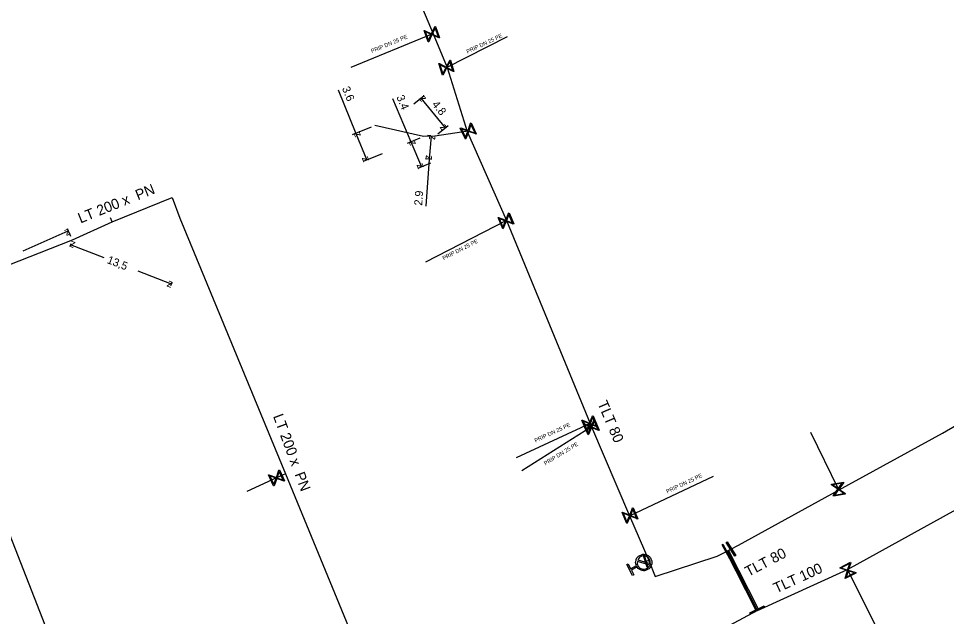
# Model space of a CAD drawing. Extents: x -643842 to -636370, y -1119190 to -1110210.
# Drawn here: x -641372.7 to -641256.8, y -1114041.3 to -1113966.6 of the extents above; entities that cross this region are included whole.
import ezdxf

# ---------------------------------------------------------------- set-up
doc = ezdxf.new("R2010")
doc.units = 0
for name, color, linetype in [('22', 7, 'Continuous'), ('Default', 7, 'Continuous'), ('Level 10', 7, 'Continuous'), ('Level 16', 7, 'Continuous'), ('Level 20', 7, 'Continuous'), ('Level 21', 7, 'Continuous'), ('Level 23', 7, 'Continuous'), ('Level 29', 7, 'Continuous'), ('Level 30', 7, 'Continuous'), ('Level 33', 7, 'Continuous')]:
    doc.layers.add(name, color=color, linetype=linetype)

msp = doc.modelspace()

# ---------------------------------------------------------------- linework, layer by layer
at = {"layer": 'Default'}
for points in [[(-641295.56, -1114034.93), (-641295.71, -1114034.6), (-641295.6, -1114034.25), (-641295.48, -1114033.86), (-641295.11, -1114033.66), (-641294.75, -1114033.46), (-641294.35, -1114033.58), (-641293.96, -1114033.7), (-641293.76, -1114034.07), (-641293.56, -1114034.43), (-641293.68, -1114034.82), (-641293.8, -1114035.22), (-641294.16, -1114035.42), (-641294.53, -1114035.62), (-641294.92, -1114035.5), (-641295.28, -1114035.4), (-641295.47, -1114035.1)], [(-641295.44, -1114034.4), (-641295.5, -1114034.67), (-641295.36, -1114034.93), (-641295.19, -1114035.23), (-641294.87, -1114035.32), (-641294.55, -1114035.42), (-641294.25, -1114035.26), (-641294, -1114035.12), (-641293.89, -1114034.86)], [(-641293.84, -1114034.68), (-641293.79, -1114034.41), (-641293.93, -1114034.16), (-641294.09, -1114033.86), (-641294.41, -1114033.76), (-641294.73, -1114033.67), (-641295.03, -1114033.83), (-641295.28, -1114033.97), (-641295.39, -1114034.22)]]:
    msp.add_open_spline(points, degree=3, dxfattribs=at)
at = {"layer": 'Level 10'}
for points in [[(-641332.83, -1113975.52), (-641330.6, -1113980.96)], [(-641323.37, -1113977.27), (-641322.09, -1113976.23)], [(-641322.48, -1113976.55), (-641319.46, -1113980.28)], [(-641326.02, -1113976.6), (-641323.73, -1113982.01)], [(-641320.35, -1113981), (-641319.07, -1113979.96)], [(-641328.69, -1113980.18), (-641331.07, -1113981.15)], [(-641330.6, -1113980.96), (-641329.24, -1113984.29)], [(-641322.63, -1113981.54), (-641324.19, -1113982.21)], [(-641323.73, -1113982.01), (-641322.41, -1113985.14)], [(-641321.24, -1113981.27), (-641321.67, -1113981.24)], [(-641321.39, -1113984.17), (-641321.17, -1113981.28)], [(-641327.33, -1113983.51), (-641329.71, -1113984.48)], [(-641321.46, -1113984.17), (-641321.89, -1113984.13)], [(-641321.83, -1113990.03), (-641321.39, -1113984.17)], [(-641321.3, -1113984.67), (-641322.87, -1113985.34)], [(-641372.15, -1113995.61), (-641366.53, -1113993.12)], [(-641366.22, -1113993.82), (-641366.63, -1113992.89)], [(-641366.2, -1113994.74), (-641366.33, -1113995.09)], [(-641362.05, -1113996.49), (-641366.24, -1113994.86)], [(-641357.85, -1113998.12), (-641353.66, -1113999.75)], [(-641353.61, -1113999.63), (-641353.75, -1113999.98)]]:
    msp.add_lwpolyline(points, dxfattribs=at)
at = {"layer": 'Level 16'}
for points in [[(-641320.67, -1113967.61), (-641320.16, -1113969.02), (-641320.22, -1113969.04), (-641320.34, -1113968.98), (-641321.1, -1113968.63), (-641321.51, -1113969.51), (-641321.57, -1113969.53), (-641322.08, -1113968.12), (-641322.02, -1113968.1), (-641321.14, -1113968.51), (-641320.78, -1113967.75), (-641320.73, -1113967.63), (-641320.67, -1113967.61)], [(-641321.53, -1113969.36), (-641321.18, -1113968.59), (-641321.94, -1113968.24), (-641321.53, -1113969.36)], [(-641320.7, -1113967.79), (-641321.06, -1113968.55), (-641320.3, -1113968.9), (-641320.7, -1113967.79)], [(-641318.8, -1113971.8), (-641318.35, -1113973.23), (-641318.41, -1113973.25), (-641318.52, -1113973.18), (-641319.27, -1113972.8), (-641319.71, -1113973.66), (-641319.78, -1113973.68), (-641320.23, -1113972.25), (-641320.17, -1113972.23), (-641319.31, -1113972.68), (-641318.92, -1113971.93), (-641318.87, -1113971.82), (-641318.8, -1113971.8)], [(-641319.73, -1113973.51), (-641319.35, -1113972.76), (-641320.1, -1113972.38), (-641319.73, -1113973.51)], [(-641318.85, -1113971.98), (-641319.23, -1113972.72), (-641318.48, -1113973.1), (-641318.85, -1113971.98)], [(-641316.21, -1113979.66), (-641315.56, -1113981.01), (-641315.62, -1113981.04), (-641315.74, -1113980.99), (-641316.53, -1113980.72), (-641316.85, -1113981.63), (-641316.91, -1113981.66), (-641317.56, -1113980.31), (-641317.5, -1113980.28), (-641316.59, -1113980.6), (-641316.31, -1113979.81), (-641316.27, -1113979.69), (-641316.21, -1113979.66)], [(-641316.23, -1113979.84), (-641316.5, -1113980.63), (-641315.71, -1113980.91), (-641316.23, -1113979.84)], [(-641316.89, -1113981.48), (-641316.61, -1113980.69), (-641317.41, -1113980.41), (-641316.89, -1113981.48)], [(-641311.47, -1113990.89), (-641310.88, -1113992.26), (-641310.94, -1113992.29), (-641311.05, -1113992.24), (-641311.83, -1113991.93), (-641312.19, -1113992.83), (-641312.25, -1113992.86), (-641312.84, -1113991.48), (-641312.78, -1113991.45), (-641311.88, -1113991.81), (-641311.57, -1113991.03), (-641311.53, -1113990.91), (-641311.47, -1113990.89)], [(-641312.23, -1113992.68), (-641311.92, -1113991.9), (-641312.7, -1113991.58), (-641312.23, -1113992.68)], [(-641311.49, -1113991.07), (-641311.8, -1113991.85), (-641311.02, -1113992.16), (-641311.49, -1113991.07)], [(-641300.97, -1114016.21), (-641300.4, -1114017.6), (-641300.46, -1114017.62), (-641300.58, -1114017.57), (-641301.35, -1114017.25), (-641301.73, -1114018.14), (-641301.79, -1114018.17), (-641302.36, -1114016.78), (-641302.3, -1114016.76), (-641301.4, -1114017.13), (-641301.08, -1114016.36), (-641301.03, -1114016.24), (-641300.97, -1114016.21)], [(-641301.76, -1114017.99), (-641301.44, -1114017.21), (-641302.21, -1114016.89), (-641301.76, -1114017.99)], [(-641300.78, -1114016.64), (-641300.21, -1114018.03), (-641300.27, -1114018.06), (-641300.39, -1114018), (-641301.16, -1114017.68), (-641301.54, -1114018.57), (-641301.6, -1114018.6), (-641302.17, -1114017.21), (-641302.11, -1114017.18), (-641301.21, -1114017.56), (-641300.89, -1114016.79), (-641300.84, -1114016.67), (-641300.78, -1114016.64)], [(-641301, -1114016.39), (-641301.32, -1114017.17), (-641300.55, -1114017.49), (-641301, -1114016.39)], [(-641300.81, -1114016.82), (-641301.13, -1114017.6), (-641300.36, -1114017.92), (-641300.81, -1114016.82)], [(-641301.57, -1114018.42), (-641301.25, -1114017.64), (-641302.02, -1114017.32), (-641301.57, -1114018.42)], [(-641340.15, -1114022.98), (-641339.52, -1114024.35), (-641339.58, -1114024.37), (-641339.7, -1114024.33), (-641340.49, -1114024.04), (-641340.83, -1114024.95), (-641340.89, -1114024.97), (-641341.51, -1114023.61), (-641341.46, -1114023.59), (-641340.54, -1114023.92), (-641340.25, -1114023.13), (-641340.21, -1114023.01), (-641340.15, -1114022.98)], [(-641340.87, -1114024.8), (-641340.57, -1114024.01), (-641341.36, -1114023.72), (-641340.87, -1114024.8)], [(-641340.17, -1114023.17), (-641340.46, -1114023.95), (-641339.68, -1114024.24), (-641340.17, -1114023.17)], [(-641269.47, -1114026), (-641270.95, -1114026.24), (-641270.96, -1114026.18), (-641270.88, -1114026.08), (-641270.39, -1114025.39), (-641271.18, -1114024.83), (-641271.19, -1114024.76), (-641269.71, -1114024.52), (-641269.7, -1114024.58), (-641270.27, -1114025.37), (-641269.58, -1114025.86), (-641269.48, -1114025.93), (-641269.47, -1114026)], [(-641271.03, -1114024.83), (-641270.34, -1114025.32), (-641269.85, -1114024.64), (-641271.03, -1114024.83)], [(-641269.64, -1114025.93), (-641270.32, -1114025.44), (-641270.81, -1114026.13), (-641269.64, -1114025.93)], [(-641295.98, -1114027.71), (-641295.39, -1114029.08), (-641295.45, -1114029.11), (-641295.56, -1114029.06), (-641296.34, -1114028.75), (-641296.7, -1114029.65), (-641296.76, -1114029.68), (-641297.35, -1114028.3), (-641297.29, -1114028.27), (-641296.39, -1114028.63), (-641296.08, -1114027.85), (-641296.04, -1114027.73), (-641295.98, -1114027.71)], [(-641296.74, -1114029.5), (-641296.43, -1114028.72), (-641297.21, -1114028.4), (-641296.74, -1114029.5)], [(-641296, -1114027.89), (-641296.31, -1114028.67), (-641295.53, -1114028.98), (-641296, -1114027.89)], [(-641283.27, -1114033.75), (-641284.33, -1114032.05), (-641284.22, -1114031.98), (-641283.16, -1114033.68), (-641283.27, -1114033.75)], [(-641283.9, -1114034.08), (-641284.86, -1114032.32), (-641284.75, -1114032.26), (-641283.79, -1114034.02), (-641283.9, -1114034.08)], [(-641294.58, -1114033.68), (-641294.14, -1114035.11), (-641294.22, -1114035.14), (-641294.67, -1114033.71), (-641294.58, -1114033.68)], [(-641268.13, -1114035.86), (-641269.47, -1114036.54), (-641269.5, -1114036.48), (-641269.46, -1114036.36), (-641269.2, -1114035.56), (-641270.12, -1114035.26), (-641270.15, -1114035.2), (-641268.81, -1114034.52), (-641268.78, -1114034.58), (-641269.09, -1114035.5), (-641268.29, -1114035.76), (-641268.16, -1114035.8), (-641268.13, -1114035.86)], [(-641269.97, -1114035.21), (-641269.17, -1114035.48), (-641268.91, -1114034.68), (-641269.97, -1114035.21)], [(-641268.32, -1114035.85), (-641269.11, -1114035.59), (-641269.37, -1114036.38), (-641268.32, -1114035.85)], [(-641279.55, -1114040.06), (-641281.34, -1114040.96), (-641281.39, -1114040.84), (-641279.6, -1114039.95), (-641279.55, -1114040.06)]]:
    msp.add_lwpolyline(points, dxfattribs=at)
at = {"layer": 'Level 21'}
for points in [[(-641284.2, -1114033.1), (-641283.75, -1114032.86), (-641282.79, -1114032.39), (-641270.31, -1114025.5), (-641257.34, -1114018.4), (-641250.67, -1114014.54), (-641240.16, -1114007.87), (-641227.62, -1114000.36), (-641213.84, -1113991.65), (-641205.46, -1113986.16), (-641200, -1113982.71), (-641191.31, -1113977.31), (-641177.77, -1113968.02), (-641167.05, -1113960.78), (-641166.78, -1113960.66), (-641149.23, -1113949.1), (-641142.84, -1113944.68), (-641135.11, -1113939.49), (-641134.75, -1113939.25)], [(-641280.43, -1114040.54), (-641269.19, -1114035.41), (-641253.2, -1114026.59), (-641239.1, -1114017.68), (-641237.34, -1114016.8), (-641226.54, -1114009.67), (-641213.71, -1114001.3), (-641207.22, -1113996.84), (-641197.1, -1113990.3), (-641188.39, -1113984.53), (-641176.42, -1113976.81), (-641146.95, -1113957.82), (-641131.78, -1113947.8)], [(-641323.56, -1113962.25), (-641323.48, -1113962.44), (-641320.95, -1113968.51), (-641319.19, -1113972.71), (-641316.69, -1113980.72), (-641311.79, -1113991.84), (-641301.35, -1114017.18), (-641301.16, -1114017.61), (-641296.41, -1114028.71), (-641294.01, -1114034.29), (-641293.23, -1114036.28), (-641285.47, -1114033.74), (-641284.32, -1114033.17), (-641284.2, -1114033.1)], [(-641385.39, -1114001.78), (-641384.88, -1114001.64), (-641366.01, -1113994.27), (-641361.05, -1113992.01), (-641353.55, -1113988.95)], [(-641353.55, -1113988.95), (-641352.59, -1113991.54), (-641339.38, -1114023.45), (-641332.39, -1114040.45), (-641330.56, -1114044.9)], [(-641385.39, -1114001.78), (-641385.2, -1114002.28), (-641376.64, -1114024.11), (-641360.27, -1114065.87), (-641357.71, -1114071.12)], [(-641280.43, -1114040.54), (-641280.47, -1114040.46), (-641284.2, -1114033.1)], [(-641280.43, -1114040.54), (-641289.94, -1114045.63)]]:
    msp.add_lwpolyline(points, dxfattribs=at)
at = {"layer": 'Level 23'}
for points in [[(-641320.95, -1113968.51), (-641321.12, -1113968.57), (-641331.23, -1113972.75)], [(-641319.19, -1113972.71), (-641319.29, -1113972.74), (-641311.65, -1113968.84)], [(-641316.69, -1113980.72), (-641316.56, -1113980.66), (-641320.74, -1113981.31), (-641322.17, -1113981.35), (-641328.23, -1113979.99)], [(-641361.05, -1113992.01), (-641361.27, -1113991.51)], [(-641311.79, -1113991.84), (-641321.9, -1113997.05)], [(-641301.35, -1114017.18), (-641310.59, -1114021.49)], [(-641301.16, -1114017.61), (-641309.86, -1114023.1)], [(-641270.31, -1114025.5), (-641270.33, -1114025.38), (-641273.76, -1114018.32)], [(-641339.38, -1114023.45), (-641340.52, -1114023.98), (-641344.23, -1114025.69)], [(-641296.41, -1114028.71), (-641285.91, -1114023.75)], [(-641294.01, -1114034.29), (-641294.4, -1114034.41), (-641294.64, -1114034.54)], [(-641269.19, -1114035.41), (-641269.14, -1114035.53), (-641265.56, -1114042.65), (-641270.76, -1114045.43)]]:
    msp.add_lwpolyline(points, dxfattribs=at)
at = {"layer": 'Level 29'}
for points in [[(-641280.64, -1114040.47), (-641284.33, -1114033.18)], [(-641284.06, -1114033.05), (-641280.37, -1114040.33)]]:
    msp.add_lwpolyline(points, dxfattribs=at)
at = {"layer": 'Level 30'}
msp.add_lwpolyline([(-641280.5, -1114040.4), (-641284.19, -1114033.12)], dxfattribs=at)
at = {"layer": 'Level 33'}
for points in [[(-641293.89, -1114034.86), (-641295.44, -1114034.4)], [(-641295.39, -1114034.22), (-641293.84, -1114034.68)], [(-641295.47, -1114035.1), (-641296.19, -1114035.49), (-641295.87, -1114036.09), (-641296.03, -1114036.18), (-641296.77, -1114034.81), (-641296.61, -1114034.72), (-641296.28, -1114035.32), (-641295.56, -1114034.93)]]:
    msp.add_lwpolyline(points, dxfattribs=at)

# ---------------------------------------------------------------- texts
at = {"layer": '22'}
for rotation, p in [(22.4639, (-641328.6, -1113970.93)), (25.2241, (-641316.66, -1113971)), (27.2843, (-641319.63, -1113996.8)), (25.0097, (-641308.15, -1114019.57)), (31.6317, (-641306.92, -1114022.43)), (25.2644, (-641291.69, -1114025.93))]:
    msp.add_text('PRIP DN 25 PE', height=0.5, rotation=rotation, dxfattribs=at).set_placement(p)
at = {"layer": 'Level 10'}
for s, rotation, p in [('3.6', 292.2216, (-641332.36, -1113975.33)), ('3.4', 292.9359, (-641325.56, -1113976.41)), ('z', 128.9847, (-641321.78, -1113976.62)), ('4.8', 308.9847, (-641321.17, -1113977.37)), ('z', 308.9847, (-641320.17, -1113980.2)), ('z', 112.2216, (-641329.95, -1113981.23)), ('z', 85.7137, (-641320.71, -1113981.81)), ('z', 112.9359, (-641323.08, -1113982.28)), ('z', 292.2216, (-641329.89, -1113984.02)), ('z', 292.9359, (-641323.06, -1113984.88)), ('z', 265.7137, (-641321.85, -1113983.63)), ('2.9', 85.7137, (-641322.33, -1113990)), ('z', 23.8956, (-641366.78, -1113993.78)), ('z', 158.7781, (-641365.59, -1113994.57)), ('13,5', 338.7781, (-641361.77, -1113997.13)), ('z', 338.7781, (-641354.3, -1114000.03))]:
    msp.add_text(s, height=1, rotation=rotation, dxfattribs=at).set_placement(p)
at = {"layer": 'Level 20'}
for s, rotation, p in [('LT 200 x  PN ', 21.9526, (-641365, -1113992.21)), ('TLT 80', 293.2098, (-641300.45, -1114014.66)), ('LT 200 x  PN ', 290.4093, (-641340.97, -1114016.27)), ('TLT 80', 27.6498, (-641281.58, -1114036.35)), ('TLT 100', 24.5322, (-641278.08, -1114038.41))]:
    msp.add_text(s, height=1.3, rotation=rotation, dxfattribs=at).set_placement(p)

doc.saveas('drawing.dxf')
